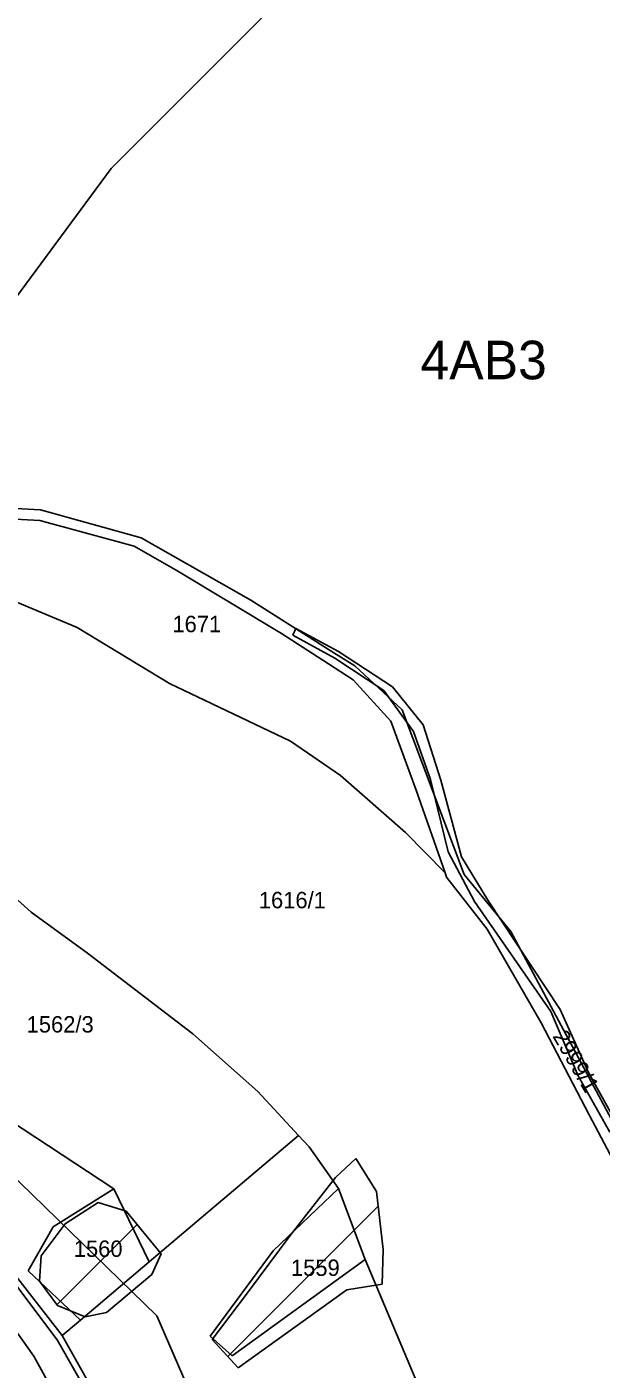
# Model space of a CAD drawing. Extents: x -564810 to -550519, y -1045831 to -1034011.
# Drawn here: x -553350.1 to -553171.5, y -1038653.6 to -1038236.4 of the extents above; entities that cross this region are included whole.
import ezdxf

# ---------------------------------------------------------------- set-up
doc = ezdxf.new("R2010")
doc.units = 0
for name, color, linetype in [('Biokoridory', 7, 'Continuous'), ('KN stav', 7, 'Continuous'), ('Lesní porost', 7, 'Continuous'), ('Parcelní čísla', 7, 'Continuous'), ('Polní cesty stavající', 7, 'Continuous'), ('STG', 7, 'Continuous'), ('Vedení VN', 7, 'Continuous')]:
    doc.layers.add(name, color=color, linetype=linetype)

msp = doc.modelspace()

# ---------------------------------------------------------------- linework, layer by layer
at = {"layer": 'Biokoridory'}
for points in [[(-553000.91, -1038914.04), (-553087.95, -1038915.18), (-553123.45, -1038910.6), (-553193.31, -1038891.13), (-553274.62, -1038908.31), (-553272.33, -1038870.52), (-553294.09, -1038791.5), (-553310.12, -1038718.21), (-553347.91, -1038649.49), (-553378.83, -1038605.97), (-553413.19, -1038572.76), (-553503.66, -1038563.6), (-553568.94, -1038524.66), (-553696.06, -1038470.84)], [(-553607.45, -1038484.68), (-553537.59, -1038508.73), (-553473.46, -1038537.36), (-553416.19, -1038537.36), (-553391, -1038557.98), (-553309.69, -1038637), (-553283.35, -1038697.7), (-553266.17, -1038797.33), (-553257.01, -1038814.51)]]:
    msp.add_lwpolyline(points, dxfattribs=at)
at = {"layer": 'KN stav'}
for p, q in [((-553345.76, -1038386.51), (-553385.24, -1038384.25)), ((-553314.46, -1038395.19), (-553345.76, -1038386.51)), ((-553346.01, -1038389.76), (-553384.5, -1038387.82)), ((-553316.71, -1038397.82), (-553346.01, -1038389.76)), ((-553405.78, -1038393.04), (-553334.43, -1038423.1)), ((-553280.42, -1038414.51), (-553314.46, -1038395.19)), ((-553303.58, -1038405.25), (-553316.71, -1038397.82)), ((-553270.88, -1038424.87), (-553303.58, -1038405.25)), ((-553254.61, -1038430.89), (-553280.42, -1038414.51)), ((-553334.43, -1038423.1), (-553305.73, -1038440.47)), ((-553256.29, -1038434.31), (-553270.88, -1038424.87)), ((-553254.61, -1038430.89), (-553248.12, -1038435.01)), ((-553248.56, -1038439.31), (-553256.29, -1038434.31)), ((-553248.12, -1038435.01), (-553233.41, -1038448.67)), ((-553305.73, -1038440.47), (-553268.13, -1038458.37)), ((-553236.87, -1038452.16), (-553248.56, -1038439.31)), ((-553233.41, -1038448.67), (-553214.09, -1038499.83)), ((-553229.01, -1038473.64), (-553236.87, -1038452.16)), ((-553268.13, -1038458.37), (-553252.51, -1038469)), ((-553252.51, -1038469), (-553232.32, -1038486.73)), ((-553220.03, -1038499.29), (-553229.01, -1038473.64)), ((-553232.32, -1038486.73), (-553220.03, -1038499.29)), ((-553220.03, -1038499.29), (-553219.54, -1038500.68)), ((-553214.09, -1038499.83), (-553199.61, -1038517.57)), ((-553360.64, -1038500.86), (-553348.69, -1038511.57)), ((-553219.54, -1038500.68), (-553206.94, -1038516.76)), ((-553348.69, -1038511.57), (-553331.19, -1038524.23)), ((-553206.94, -1038516.76), (-553190.12, -1038545.92)), ((-553199.61, -1038517.57), (-553159.33, -1038592.77)), ((-553434.49, -1038524.24), (-553323.03, -1038597.55)), ((-553331.19, -1038524.23), (-553298.4, -1038549.29)), ((-553298.4, -1038549.29), (-553278.21, -1038567.31)), ((-553190.12, -1038545.92), (-553175.25, -1038574.47)), ((-553278.21, -1038567.31), (-553265.55, -1038580.92)), ((-553175.25, -1038574.47), (-553164.97, -1038593.84)), ((-553265.55, -1038580.92), (-553312.02, -1038620.23)), ((-553265.55, -1038580.92), (-553262.23, -1038584.48)), ((-553262.23, -1038584.48), (-553253.14, -1038597.41)), ((-553323.03, -1038597.55), (-553341.9, -1038609.31)), ((-553312.02, -1038620.23), (-553323.03, -1038597.55)), ((-553253.14, -1038597.41), (-553273.47, -1038616.8)), ((-553253.14, -1038597.41), (-553244.86, -1038619.5)), ((-553340.59, -1038644.4), (-553367.94, -1038608.18)), ((-553339.05, -1038643.1), (-553367.71, -1038606.36)), ((-553341.9, -1038609.31), (-553349.67, -1038623.02)), ((-553312.02, -1038620.23), (-553333.36, -1038638.28)), ((-553273.47, -1038616.8), (-553293.08, -1038643.26)), ((-553286.19, -1038649.42), (-553244.86, -1038619.5)), ((-553244.86, -1038619.5), (-553221.58, -1038674.74)), ((-553349.67, -1038623.02), (-553333.36, -1038638.28)), ((-553333.36, -1038638.28), (-553339.05, -1038643.1)), ((-553321.33, -1038678.31), (-553340.59, -1038644.4)), ((-553339.05, -1038643.1), (-553319.37, -1038678.03)), ((-553293.08, -1038643.26), (-553286.19, -1038649.42))]:
    msp.add_line(p, q, dxfattribs=at)
at = {"layer": 'Lesní porost'}
for p, q in [((-553247.76, -1038588.1), (-553254.11, -1038593.94)), ((-553241.38, -1038598.35), (-553247.76, -1038588.1)), ((-553254.11, -1038593.94), (-553268.22, -1038612.05)), ((-553239.31, -1038616.36), (-553241.38, -1038598.35)), ((-553327.92, -1038601.8), (-553338.19, -1038608.34)), ((-553319.18, -1038604.49), (-553327.92, -1038601.8)), ((-553338.19, -1038608.34), (-553345.61, -1038618.37)), ((-553308.33, -1038617.66), (-553319.18, -1038604.49)), ((-553268.22, -1038612.05), (-553281.42, -1038629.88)), ((-553239.61, -1038627.17), (-553239.31, -1038616.36)), ((-553345.61, -1038618.37), (-553346.15, -1038626.21)), ((-553311.22, -1038624.12), (-553308.33, -1038617.66)), ((-553325.33, -1038635.9), (-553311.22, -1038624.12)), ((-553346.15, -1038626.21), (-553340.48, -1038633.72)), ((-553284.3, -1038653.14), (-553250.53, -1038628.87)), ((-553250.53, -1038628.87), (-553239.61, -1038627.17)), ((-553281.42, -1038629.88), (-553292.44, -1038644.3)), ((-553340.48, -1038633.72), (-553331.97, -1038637.24)), ((-553331.97, -1038637.24), (-553325.33, -1038635.9)), ((-553292.44, -1038644.3), (-553284.3, -1038653.14))]:
    msp.add_line(p, q, dxfattribs=at)
at = {"layer": 'Polní cesty stavající'}
for p, q in [((-553266.38, -1038423.35), (-553267.36, -1038425.46)), ((-553253.13, -1038430.52), (-553266.38, -1038423.35)), ((-553267.36, -1038425.46), (-553254.29, -1038432.58)), ((-553254.29, -1038432.58), (-553239.07, -1038442.6)), ((-553236.41, -1038441.46), (-553253.13, -1038430.52)), ((-553226.82, -1038453.26), (-553236.41, -1038441.46)), ((-553239.07, -1038442.6), (-553229.79, -1038455.42)), ((-553221.36, -1038470.52), (-553226.82, -1038453.26)), ((-553229.79, -1038455.42), (-553224.57, -1038470.29)), ((-553224.57, -1038470.29), (-553219.09, -1038492.8)), ((-553214.9, -1038494.28), (-553221.36, -1038470.52)), ((-553219.09, -1038492.8), (-553210.88, -1038508.23)), ((-553206.69, -1038507.83), (-553214.9, -1038494.28)), ((-553210.88, -1038508.23), (-553187.15, -1038542.36)), ((-553184.24, -1038541.74), (-553206.69, -1038507.83)), ((-553187.15, -1038542.36), (-553178.68, -1038562.37)), ((-553175.45, -1038561.37), (-553184.24, -1038541.74)), ((-553178.68, -1038562.37), (-553168.84, -1038579.92)), ((-553165.86, -1038578.59), (-553175.45, -1038561.37))]:
    msp.add_line(p, q, dxfattribs=at)
at = {"layer": 'STG'}
msp.add_lwpolyline([(-553611.32, -1038486.63), (-553544.26, -1038462.29), (-553500.17, -1038436.56), (-553424.85, -1038383.27), (-553355.04, -1038322.63), (-553323.81, -1038280.36), (-553252.17, -1038208.7)], dxfattribs=at)
at = {"layer": 'Vedení VN'}
for p, q in [((-553287.55, -1038649.61), (-553240.85, -1038602.92)), ((-553340.66, -1038633.48), (-553315.79, -1038608.61))]:
    msp.add_line(p, q, dxfattribs=at)

# ---------------------------------------------------------------- texts
at = {"layer": 'Parcelní čísla'}
for s, p in [('1671', (-553304.8, -1038424.51)), ('1616/1', (-553277.93, -1038510.32)), ('1562/3', (-553350.12, -1038548.93)), ('1560', (-553335.47, -1038618.67)), ('1559', (-553267.94, -1038624.58))]:
    msp.add_text(s, height=5.1, dxfattribs=at).set_placement(p)
msp.add_text('2999/1', height=5.1, rotation=300.0584, dxfattribs=at).set_placement((-553186.74, -1038550.06))
at = {"layer": 'STG'}
msp.add_text('4AB3', height=12, dxfattribs=at).set_placement((-553227.64, -1038345.92))

doc.saveas('drawing.dxf')
